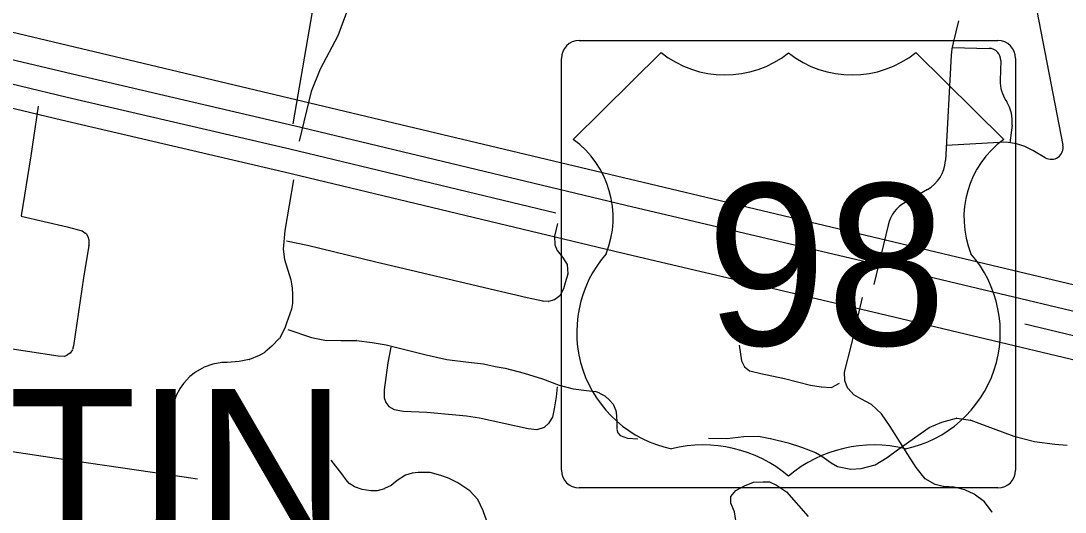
# Model space of a CAD drawing. Extents: x 1219626 to 1426462, y 456797 to 752399.
# Drawn here: x 1363929 to 1368324, y 508531 to 510599 of the extents above; entities that cross this region are included whole.
import ezdxf

# ---------------------------------------------------------------- set-up
doc = ezdxf.new("R2010")
doc.units = 0
for name, color, linetype in [('Cities Incorporated Area', 7, 'Continuous'), ('City Streets', 7, 'Continuous'), ('Lakes and Ponds', 7, 'Continuous'), ('Local Roads Paved', 7, 'Continuous'), ('Other Incorporated Names', 7, 'Continuous'), ('Roadshilelds US Highways', 7, 'Continuous'), ('Uninventoried Roads and Features', 7, 'Continuous'), ('US Route Divided Highway Outline and Fill', 7, 'Continuous'), ('US Routes Highway Center Lines', 7, 'Continuous')]:
    doc.layers.add(name, color=color, linetype=linetype)

msp = doc.modelspace()

# ---------------------------------------------------------------- linework, layer by layer
at = {"layer": 'Cities Incorporated Area'}
msp.add_line((1363783.9, 510578.3), (1369707.5, 509168.6), dxfattribs=at)
at = {"layer": 'City Streets'}
for p, q in [((1364002.4, 510240), (1363970.9, 510031.1)), ((1363970.9, 510031.1), (1363930.5, 509778.3)), ((1365076.6, 509930.1), (1365040.8, 509716.5)), ((1363931.2, 509777.1), (1364124.7, 509731.4)), ((1364124.7, 509731.4), (1364166.2, 509721.3)), ((1364166.3, 509721.2), (1364186.4, 509715.5)), ((1366187.8, 509746.4), (1366175.3, 509692.9)), ((1364186.7, 509715.4), (1364203.3, 509704)), ((1364203.6, 509703.7), (1364211.6, 509691.9)), ((1364211.7, 509691.6), (1364216, 509677.4)), ((1364216, 509677.1), (1364216, 509654.1)), ((1365040.8, 509716.4), (1365033.1, 509638.2)), ((1366175.2, 509692.6), (1366176.7, 509656.6)), ((1364216, 509654), (1364193.3, 509517.7)), ((1365033.1, 509638), (1365038.9, 509594.7)), ((1365135.3, 509653.1), (1365047.3, 509671.5)), ((1365417.2, 509584.4), (1365135.3, 509653.1)), ((1366176.7, 509656.3), (1366186.8, 509632)), ((1365038.9, 509594.5), (1365065, 509509.1)), ((1366186.9, 509631.7), (1366209.5, 509603.8)), ((1366209.6, 509603.7), (1366228.3, 509574)), ((1365928.7, 509464.5), (1365417.2, 509584.4)), ((1366228.4, 509573.5), (1366230.8, 509533.4)), ((1364193.3, 509517.7), (1364151.3, 509231.6)), ((1365065, 509509), (1365068.8, 509492.1)), ((1366230.8, 509533), (1366220.2, 509496)), ((1365068.9, 509492.1), (1365071.3, 509474.2)), ((1365071.3, 509474.2), (1365073.2, 509447.7)), ((1366060.6, 509433.1), (1365928.7, 509464.5)), ((1366212.9, 509470.3), (1366198.1, 509442)), ((1366220.2, 509496), (1366213, 509470.4)), ((1365073.2, 509447.6), (1365072.2, 509410.5)), ((1366126.8, 509419.6), (1366060.7, 509433.1)), ((1366150.4, 509418.1), (1366127, 509419.6)), ((1366175, 509424.8), (1366150.7, 509418.2)), ((1366197.8, 509441.7), (1366175.4, 509425)), ((1367425.9, 509234.9), (1367471.4, 509435.1)), ((1365068.3, 509385.2), (1365047.6, 509325.8)), ((1365072.2, 509410.3), (1365068.4, 509385.3)), ((1365047.6, 509325.8), (1365040.8, 509305.1)), ((1365040.8, 509304.9), (1365017.2, 509261.6)), ((1365053.6, 509299.7), (1365152.7, 509266.3)), ((1365017, 509261.4), (1364985.2, 509229.6)), ((1365152.8, 509266.3), (1365208.2, 509254.7)), ((1365341.3, 509252.8), (1365408, 509245.5)), ((1365408, 509245.5), (1365466.9, 509234.9)), ((1364086.4, 509187.1), (1363875.2, 509219.4)), ((1364136.6, 509200.5), (1364122.3, 509191)), ((1364146.3, 509214.5), (1364136.9, 509200.7)), ((1364151.2, 509231.5), (1364146.5, 509214.8)), ((1364956.1, 509203.4), (1364932.6, 509190.9)), ((1364985.2, 509229.6), (1364956.3, 509203.6)), ((1365467, 509234.9), (1365495.5, 509227.7)), ((1365486.3, 509225.2), (1365474.2, 509159.5)), ((1365495.5, 509227.7), (1365634.7, 509193.3)), ((1365634.7, 509193.3), (1365721.7, 509173.5)), ((1366953.1, 509233.9), (1366961.8, 509168.4)), ((1367396, 509120), (1367425.9, 509234.9)), ((1364111.4, 509186.6), (1364086.6, 509187)), ((1364122.2, 509190.9), (1364111.8, 509186.6)), ((1364736.7, 509153.2), (1364700.5, 509140.7)), ((1364775.3, 509160.4), (1364736.8, 509153.2)), ((1364797.1, 509161.4), (1364775.5, 509160.5)), ((1364848.3, 509164.3), (1364797.2, 509161.4)), ((1364890.9, 509174), (1364848.5, 509164.3)), ((1364932.5, 509190.9), (1364891, 509174)), ((1365474.2, 509159.5), (1365465.5, 509097.1)), ((1365721.8, 509173.5), (1365813.1, 509161.9)), ((1365813.1, 509161.9), (1365876.9, 509154.7)), ((1365877, 509154.6), (1365925.3, 509144)), ((1366961.9, 509168), (1366974.3, 509143.2)), ((1364664.1, 509120.3), (1364640.6, 509102)), ((1364700.4, 509140.6), (1364664.3, 509120.4)), ((1365925.3, 509144), (1365967.8, 509136.8)), ((1365967.9, 509136.8), (1366047.1, 509116.5)), ((1366047.1, 509116.5), (1366124.9, 509092.3)), ((1366974.5, 509142.9), (1366996.4, 509125.8)), ((1366996.8, 509125.6), (1367044, 509114)), ((1367044, 509114), (1367142.6, 509092.8)), ((1367396.9, 509084.3), (1367395.9, 509119.7)), ((1364613.9, 509072.4), (1364600.4, 509053.2)), ((1364640.5, 509101.9), (1364614, 509072.5)), ((1365465.5, 509097.1), (1365457.8, 509045)), ((1366125, 509092.3), (1366195.5, 509064.8)), ((1366195.6, 509064.7), (1366254.5, 509049.8)), ((1367142.6, 509092.8), (1367252.8, 509064.7)), ((1367252.9, 509064.7), (1367298.3, 509058.9)), ((1367341.1, 509056.2), (1367374.7, 509074.4)), ((1367410.4, 509051.4), (1367397, 509083.9)), ((1364581, 509018.2), (1364570.4, 508985.5)), ((1364600.4, 509053.1), (1364581.1, 509018.4)), ((1365457.8, 509044.8), (1365458.3, 509024.1)), ((1365458.3, 509024.1), (1365458.3, 509012.7)), ((1366183.9, 509015.9), (1366188.3, 509058.9)), ((1366254.6, 509049.7), (1366309.6, 509042.5)), ((1366309.6, 509042.5), (1366349.1, 509038.6)), ((1366349.4, 509038.6), (1366364.7, 509032.4)), ((1366364.8, 509032.3), (1366387.3, 509020.8)), ((1366387.6, 509020.6), (1366407.2, 509002.4)), ((1367298.3, 509058.9), (1367340.5, 509056)), ((1367435.5, 509025.2), (1367410.6, 509051.1)), ((1367464.6, 509007.7), (1367435.7, 509025)), ((1364570.4, 508985.4), (1364558.3, 508909.6)), ((1365458.3, 509012.3), (1365466, 508992.3)), ((1365466.1, 508992.1), (1365477.5, 508976)), ((1365477.8, 508975.7), (1365500.7, 508963.3)), ((1366175.7, 508966.1), (1366183.9, 509015.9)), ((1366407.3, 509002.3), (1366422.6, 508985.1)), ((1366422.8, 508984.8), (1366432.9, 508958.9)), ((1367509.9, 508983.6), (1367464.6, 509007.7)), ((1367551.5, 508944.9), (1367510.1, 508983.4)), ((1365501, 508963.2), (1365539.9, 508956.4)), ((1365540, 508956.4), (1365637.6, 508952.1)), ((1365637.7, 508952.1), (1365759.9, 508940.5)), ((1365760, 508940.5), (1365805.4, 508935.6)), ((1365805.4, 508935.6), (1365859.5, 508927.9)), ((1366153.5, 508906.8), (1366168.4, 508930.7)), ((1366168.5, 508931), (1366175.7, 508966.1)), ((1366432.9, 508958.8), (1366436.8, 508937.2)), ((1366436.8, 508937), (1366437.7, 508909.6)), ((1367587.4, 508890.7), (1367551.7, 508944.7)), ((1364558.3, 508909.5), (1364526.9, 508687.2)), ((1365859.6, 508927.9), (1366065, 508883)), ((1366102, 508878.7), (1366133.4, 508888.7)), ((1366133.8, 508888.9), (1366153.4, 508906.5)), ((1366437.7, 508909.5), (1366437.3, 508879.7)), ((1367662.8, 508773.7), (1367587.4, 508890.7)), ((1367618.3, 508793), (1367752.6, 508887.7)), ((1367752.8, 508887.8), (1367805.8, 508910)), ((1367806, 508910), (1367867.6, 508926.4)), ((1367868, 508926.4), (1367926.7, 508917.8)), ((1366065.1, 508882.9), (1366101.5, 508878.6)), ((1366437.3, 508879.4), (1366441.6, 508865.3)), ((1366441.7, 508864.9), (1366451.1, 508853.7)), ((1366451.5, 508853.4), (1366482.6, 508841.9)), ((1366482.8, 508841.8), (1366526.2, 508839)), ((1366823.5, 508842.3), (1366900.8, 508841.4)), ((1366900.9, 508841.4), (1366972.4, 508849.1)), ((1366972.5, 508849.1), (1367033.2, 508850.1)), ((1367033.5, 508850.1), (1367083.6, 508840.4)), ((1368108.6, 508850.1), (1368195.5, 508828.8)), ((1367083.7, 508840.4), (1367159, 508822)), ((1367159.1, 508822), (1367215.1, 508804.6)), ((1367215.2, 508804.6), (1367274, 508782.4)), ((1368195.6, 508828.8), (1368280.6, 508817.2)), ((1368280.7, 508817.2), (1368332.8, 508812.4)), ((1367274.2, 508782.3), (1367300.2, 508766.9)), ((1367300.2, 508766.9), (1367339.8, 508738.9)), ((1367524.7, 508730.3), (1367575.7, 508761.1)), ((1367575.8, 508761.2), (1367618.3, 508793)), ((1367697.6, 508718.6), (1367662.8, 508773.7)), ((1364171.1, 508736), (1364143, 508556.6)), ((1365280.8, 508691.5), (1365235.4, 508749.5)), ((1367339.9, 508738.9), (1367365.8, 508723.5)), ((1367366.1, 508723.4), (1367422.9, 508711.8)), ((1367423.1, 508711.8), (1367466.4, 508714.7)), ((1367466.6, 508714.7), (1367524.4, 508730.1)), ((1367735.2, 508671.3), (1367697.6, 508718.5)), ((1364526.9, 508687.2), (1364475.7, 508341.5)), ((1364550.1, 508688.6), (1364673.4, 508671.7)), ((1365298.2, 508667.4), (1365280.9, 508691.5)), ((1365311.7, 508651), (1365298.3, 508667.3)), ((1365547.6, 508686.6), (1365513, 508664.5)), ((1365575.6, 508695.3), (1365547.8, 508686.7)), ((1365601.8, 508697.3), (1365575.9, 508695.4)), ((1365651, 508697.3), (1365601.9, 508697.3)), ((1365696.6, 508685.7), (1365651.3, 508697.3)), ((1365725.6, 508675.1), (1365696.7, 508685.7)), ((1365768.1, 508653.8), (1365725.7, 508675)), ((1367776.8, 508647.1), (1367735.5, 508671.1)), ((1365333.9, 508637.4), (1365311.9, 508650.8)), ((1365365.8, 508625.8), (1365334.1, 508637.3)), ((1365401.7, 508620.9), (1365366, 508625.7)), ((1365459.7, 508629.6), (1365428.9, 508620)), ((1365487.6, 508643.1), (1365459.8, 508629.7)), ((1365512.9, 508664.4), (1365487.9, 508643.2)), ((1365819.3, 508621), (1365768.2, 508653.8)), ((1367811.6, 508638.3), (1367777, 508647)), ((1367857.1, 508635.4), (1367811.8, 508638.3)), ((1367901.5, 508624.8), (1367857.2, 508635.4)), ((1367941.2, 508606.5), (1367901.7, 508624.7)), ((1365428.6, 508620), (1365401.8, 508620.9)), ((1365852.2, 508584.3), (1365819.5, 508620.8)), ((1365875.5, 508536.9), (1365852.3, 508584.1)), ((1367984.7, 508574.6), (1367941.4, 508606.4)), ((1365890, 508492.4), (1365875.5, 508536.7)), ((1368017.6, 508531.1), (1367984.9, 508574.4))]:
    msp.add_line(p, q, dxfattribs=at)
for points in [[(1365208.4, 509254.7), (1365276, 509253.8), (1365341.2, 509252.8)], [(1367926.9, 508917.7), (1367983.8, 508896.5), (1368108.5, 508850.1)], [(1363893.1, 508785.8), (1364078.7, 508758.2), (1364550.1, 508688.6)], [(1364143, 508556.6), (1364100, 508268), (1364063.3, 508021.4)]]:
    msp.add_lwpolyline(points, dxfattribs=at)
for centre, start, end in [((1363970, 510031.3), 350.9097, 351.4433), ((1363931.5, 509778.1), 170.9097, 256.7039), ((1364124.4, 509730.4), 76.2777, 76.7039), ((1364166, 509720.3), 74.0546, 76.2777), ((1364186.1, 509714.5), 55.561, 74.0546), ((1364202.8, 509703.1), 34.2157, 55.561), ((1364210.8, 509691.3), 16.6992, 34.2157), ((1364215, 509677.1), 0, 16.6992), ((1365041.8, 509716.3), 170.4956, 174.3595), ((1366176.2, 509692.6), 166.817, 182.2906), ((1364215, 509654.1), 350.5377, 0), ((1365034.1, 509638.1), 174.3595, 187.5946), ((1365135.1, 509652.1), 76.3111, 78.2066), ((1366177.7, 509656.7), 182.2906, 202.3801), ((1366187.7, 509632.3), 202.3801, 219.0194), ((1365039.9, 509594.8), 187.5946, 196.9661), ((1366208.7, 509603.2), 32.1712, 39.0194), ((1365417.4, 509585.4), 256.3111, 256.8078), ((1366227.4, 509573.5), 3.4064, 32.1712), ((1364194.3, 509517.6), 170.5377, 171.6397), ((1365064, 509508.8), 12.875, 16.9661), ((1366229.8, 509533.3), 344.0546, 3.4064), ((1365067.9, 509491.9), 7.6961, 12.875), ((1365070.3, 509474.1), 4.1596, 7.6961), ((1365928.4, 509463.6), 76.6075, 76.8078), ((1366212, 509470.7), 332.2815, 344.1975), ((1366221.2, 509495.7), 164.0546, 164.1975), ((1365072.2, 509447.6), 358.5121, 4.1596), ((1366060.9, 509434.1), 256.6075, 258.449), ((1366127, 509420.6), 258.449, 266.4965), ((1366150.5, 509419.1), 266.4965, 285.3501), ((1366174.8, 509425.8), 285.3501, 306.6743), ((1366197.2, 509442.5), 306.6743, 332.2815), ((1365067.4, 509385.5), 340.7307, 351.2538), ((1365071.2, 509410.5), 351.2538, 358.5121), ((1365048.5, 509325.5), 160.7307, 161.9657), ((1365039.9, 509305.4), 331.4342, 341.9657), ((1365016.3, 509262.1), 315, 331.4342), ((1365153, 509267.3), 251.3975, 258.2118), ((1365208.4, 509255.7), 258.2118, 269.1815), ((1365341.2, 509251.8), 83.7966, 89.1512), ((1365407.9, 509244.5), 79.7778, 83.7966), ((1364136, 509201.3), 303.6901, 325.4077), ((1364145.5, 509215), 325.4077, 344.0546), ((1364150.3, 509231.7), 344.0546, 351.6397), ((1364955.6, 509204.3), 297.951, 311.9872), ((1364984.5, 509230.3), 311.9872, 315), ((1365466.8, 509233.9), 75.7355, 79.7778), ((1365495.7, 509228.6), 255.7355, 256.1512), ((1365635, 509194.3), 256.1512, 257.1682), ((1367424.9, 509235.1), 345.3987, 347.2077), ((1364086.6, 509188), 261.2834, 268.8983), ((1364111.4, 509187.6), 268.8983, 292.249), ((1364121.8, 509191.8), 292.249, 303.6901), ((1364737, 509152.2), 100.6197, 109.1197), ((1364775.5, 509159.5), 92.5448, 100.6197), ((1364797.1, 509162.4), 272.5448, 273.2397), ((1364848.3, 509165.3), 273.2397, 282.8043), ((1364890.6, 509174.9), 282.8043, 292.1452), ((1364932.1, 509191.8), 292.1452, 297.951), ((1365475.2, 509159.3), 169.584, 172.0565), ((1365721.9, 509174.5), 257.1682, 262.7631), ((1365813.2, 509162.9), 262.7631, 263.5169), ((1365876.8, 509153.7), 77.5926, 83.5169), ((1366962.8, 509168.5), 187.5394, 206.5651), ((1364664.8, 509119.5), 119.2488, 127.7939), ((1364700.9, 509139.7), 109.1197, 119.2488), ((1365925.5, 509145), 257.5926, 260.3266), ((1365967.6, 509135.8), 75.6354, 80.3266), ((1366046.8, 509115.5), 72.7473, 75.6354), ((1366975.2, 509143.7), 206.5651, 231.953), ((1366997.1, 509126.6), 231.953, 256.2392), ((1367044.2, 509115), 256.2392, 257.8285), ((1367396.9, 509119.7), 165.3987, 181.5482), ((1364614.7, 509071.8), 137.9609, 145.008), ((1364641.2, 509101.2), 127.7939, 137.9609), ((1365464.5, 509097.3), 351.573, 352.0565), ((1366124.6, 509091.3), 68.6738, 72.7473), ((1366195.8, 509065.7), 248.6738, 255.743), ((1367142.4, 509091.8), 75.7275, 77.8285), ((1367253, 509065.7), 255.7275, 262.725), ((1367397.9, 509084.3), 181.5482, 202.3801), ((1364582, 509017.9), 150.9454, 162.0721), ((1364601.2, 509052.6), 145.008, 150.9454), ((1365458.8, 509044.8), 171.573, 181.3322), ((1365457.3, 509024.1), 0, 1.3322), ((1366254.7, 509050.7), 255.743, 262.5041), ((1366309.7, 509043.5), 262.5041, 264.4278), ((1366349, 509037.6), 67.8906, 84.4278), ((1366364.3, 509031.4), 62.9494, 67.8906), ((1366386.9, 509019.9), 47.1747, 62.9494), ((1367298.4, 509059.9), 262.725, 266.0995), ((1367340.6, 509057), 266.0995, 298.4956), ((1367411.3, 509051.7), 202.3801, 223.9191), ((1367436.2, 509025.9), 223.9191, 239.0362), ((1364571.4, 508985.2), 162.0721, 170.9524), ((1365459.3, 509012.7), 180, 200.8545), ((1365466.9, 508992.7), 200.8545, 215.2176), ((1365478.3, 508976.5), 215.2176, 241.5571), ((1366182.9, 509016), 350.6279, 354.2257), ((1366406.6, 509001.7), 41.6335, 47.1747), ((1366421.9, 508984.4), 21.2505, 41.6335), ((1367465.1, 509008.6), 239.0362, 241.9908), ((1367509.4, 508982.7), 47.07, 61.9908), ((1365501.1, 508964.2), 241.5571, 260.1939), ((1365540.1, 508957.4), 260.1939, 267.4489), ((1365637.6, 508951.1), 84.581, 87.4489), ((1365759.8, 508939.5), 83.9275, 84.581), ((1365805.3, 508934.7), 81.8699, 83.9275), ((1366167.5, 508931.2), 328.2011, 348.3885), ((1366174.7, 508966.3), 348.3885, 350.6279), ((1366431.9, 508958.6), 10.0806, 21.2505), ((1366435.8, 508937), 2.0096, 10.0806), ((1367550.8, 508944.2), 33.4533, 47.07), ((1364559.3, 508909.4), 170.9524, 171.9571), ((1365859.4, 508926.9), 77.6569, 81.8699), ((1366133.1, 508889.6), 287.6501, 312.0643), ((1366152.7, 508907.3), 312.0643, 328.2011), ((1366436.7, 508909.5), 359.076, 2.0096), ((1367586.5, 508890.1), 32.807, 33.4533), ((1367753.2, 508886.9), 112.6938, 125.1852), ((1367806.2, 508909.1), 104.8757, 112.6938), ((1367867.8, 508925.4), 81.6071, 104.8757), ((1367926.5, 508916.8), 69.5505, 81.6071), ((1366065.2, 508883.9), 257.6569, 263.2464), ((1366101.6, 508879.6), 263.2464, 287.6501), ((1366438.3, 508879.7), 179.076, 196.6992), ((1366442.5, 508865.5), 196.6992, 219.8056), ((1366451.9, 508854.3), 219.8056, 249.7343), ((1366482.9, 508842.8), 249.7343, 266.1859), ((1366900.8, 508842.4), 269.2838, 276.1702), ((1366972.5, 508848.1), 90.9094, 96.1702), ((1367033.3, 508849.1), 79.1145, 90.9094), ((1368108.8, 508851), 249.5901, 256.2637), ((1367083.4, 508839.4), 76.31, 79.1145), ((1367158.8, 508821.1), 72.7585, 76.31), ((1367214.8, 508803.7), 69.3411, 72.7585), ((1368195.8, 508829.8), 256.2637, 262.2348), ((1368280.8, 508818.2), 262.2348, 264.7099), ((1367273.7, 508781.5), 59.3493, 69.3411), ((1367299.7, 508766.1), 54.7276, 59.3493), ((1367575.2, 508762), 301.1225, 306.8699), ((1367618.9, 508792.2), 125.1852, 126.8699), ((1367662, 508773.2), 32.2756, 32.807), ((1367340.4, 508739.7), 234.7276, 239.3493), ((1367366.3, 508724.4), 239.3493, 258.5034), ((1367423.1, 508712.8), 258.5034, 273.8141), ((1367466.4, 508715.7), 273.8141, 284.9314), ((1367524.1, 508731.1), 284.9314, 301.1225), ((1367698.4, 508719.2), 212.2756, 218.5169), ((1364525.9, 508687.3), 351.5672, 351.9571), ((1364550.3, 508689.6), 261.5986, 262.1847), ((1365280, 508690.9), 35.7539, 38.0728), ((1365299, 508667.9), 215.7539, 219.4725), ((1365548.1, 508685.8), 107.2415, 122.5741), ((1365575.9, 508694.4), 94.2364, 107.2415), ((1365601.9, 508696.3), 90, 94.2364), ((1365651, 508696.3), 75.6773, 90), ((1365696.3, 508684.7), 69.8637, 75.6773), ((1365725.2, 508674.1), 63.4349, 69.8637), ((1367736, 508672), 218.5169, 239.8265), ((1365312.5, 508651.7), 219.4725, 238.6713), ((1365334.5, 508638.3), 238.6713, 250.0169), ((1365366.2, 508626.7), 250.0169, 262.3039), ((1365459.4, 508630.6), 287.354, 295.7693), ((1365487.2, 508644), 295.7693, 310.2364), ((1365513.5, 508663.6), 122.5741, 130.2364), ((1365767.7, 508652.9), 57.3194, 63.4349), ((1367777.3, 508648), 239.8265, 255.9638), ((1367811.9, 508639.3), 255.9638, 266.3478), ((1367857, 508634.4), 76.5514, 86.3478), ((1367901.3, 508623.8), 65.1363, 76.5514), ((1365401.8, 508621.9), 262.3039, 267.9546), ((1365428.6, 508621), 267.9546, 287.354), ((1365818.8, 508620.2), 41.8202, 57.3194), ((1365851.4, 508583.6), 26.0954, 41.8202), ((1367940.8, 508605.6), 53.7462, 65.1363), ((1364144, 508556.5), 171.1146, 171.5209), ((1365874.6, 508536.4), 18.0605, 26.0954), ((1367984.1, 508573.8), 37.0731, 53.7462), ((1368016.8, 508530.5), 21.8014, 37.0731)]:
    msp.add_arc(centre, 1, start, end, dxfattribs=at)
at = {"layer": 'Lakes and Ponds'}
for p, q in [((1366917.3, 508596.3), (1366938.6, 508621.6)), ((1366938.6, 508621.6), (1366975.5, 508641)), ((1366975.5, 508641), (1367012.3, 508656.5)), ((1367012.3, 508656.5), (1367053.1, 508658.4)), ((1367053.1, 508658.4), (1367080.3, 508658.4)), ((1367080.3, 508658.4), (1367109.4, 508644.9)), ((1367109.4, 508644.9), (1367152.1, 508615.8)), ((1366917.3, 508569.2), (1366917.3, 508596.3)), ((1367152.1, 508615.8), (1367243.3, 508512.9)), ((1366932.8, 508532.3), (1366917.3, 508569.2)), ((1366942.5, 508468.3), (1366932.8, 508532.3))]:
    msp.add_line(p, q, dxfattribs=at)
at = {"layer": 'Local Roads Paved'}
for p, q in [((1367875.2, 510599), (1367853.2, 510507.2)), ((1368205.4, 510640.8), (1368314.9, 510075.6)), ((1367849, 510486.6), (1368004.3, 510483.3)), ((1367845.4, 510454.2), (1367820.2, 510010.6)), ((1368053.2, 510432.2), (1368051.4, 510347.6)), ((1368074.8, 510263.8), (1368078.4, 510258.2)), ((1368100.8, 510159.7), (1368091.9, 510085.9)), ((1368047.6, 510087.3), (1367823.9, 510074.3)), ((1368240.6, 510022.9), (1368188, 510053.6)), ((1367744.9, 509888.9), (1367650.5, 509834.9)), ((1367579, 509739.4), (1367519.4, 509488.9))]:
    msp.add_line(p, q, dxfattribs=at)
msp.add_lwpolyline([(1365300, 510634.5), (1365263.3, 510536.6), (1365188.6, 510395.9), (1365150.7, 510301.8), (1365100.6, 510092.6)], dxfattribs=at)
for centre, radius, start, end in [((1368144.9, 510437.2), 300, 166.5107, 176.7497), ((1368003.2, 510433.3), 50, 358.7713, 88.7713), ((1368201.4, 510344.3), 150, 178.7713, 212.4583), ((1367951.9, 510177.7), 150, 353.1386, 32.4583), ((1368062, 509837.7), 250, 59.7312, 93.3065), ((1368265.9, 510066.1), 50, 239.7312, 10.9626), ((1367670.5, 510019.2), 150, 299.7572, 356.7497), ((1367724.9, 509704.7), 150, 119.7572, 166.6142)]:
    msp.add_arc(centre, radius, start, end, dxfattribs=at)
at = {"layer": 'Roadshilelds US Highways'}
for p, q in [((1366279.5, 510516), (1368041, 510516)), ((1366204.5, 508707.7), (1366204.5, 510441)), ((1366624.1, 510466), (1366254.5, 510100)), ((1366624.1, 510466), (1366624.1, 510466)), ((1367160.1, 510464.4), (1367160.3, 510464.4)), ((1368066, 510100), (1367696.4, 510466)), ((1368116, 510441), (1368116, 508707.7)), ((1368041, 508632.7), (1366279.5, 508632.7))]:
    msp.add_line(p, q, dxfattribs=at)
for centre, radius, start, end in [((1366279.5, 510441), 75, 90, 180), ((1368041, 510441), 75, 0, 90), ((1366893.2, 510801.9), 430.4, 231.2915, 308.3626), ((1367427.2, 510801.9), 430.4, 231.6374, 308.7085), ((1366013.1, 509769.9), 408.9, 338.3056, 53.8199), ((1368307.3, 509769.9), 408.9, 126.1801, 201.6944), ((1366770.1, 509288.5), 501.3, 138.7831, 258.2378), ((1367550.3, 509288.5), 501.3, 281.7622, 41.2169), ((1366800.8, 508255.7), 558.1, 49.9101, 103.7765), ((1367519.6, 508255.7), 558.1, 76.2235, 130.0899), ((1366279.5, 508707.7), 75, 180, 270), ((1368041, 508707.7), 75, 270, 0)]:
    msp.add_arc(centre, radius, start, end, dxfattribs=at)
at = {"layer": 'Uninventoried Roads and Features'}
msp.add_lwpolyline([(1365075.1, 510165.3), (1365171.4, 510720.1)], dxfattribs=at)
at = {"layer": 'US Route Divided Highway Outline and Fill'}
for points in [[(1360223.6, 510160.2), (1361673.6, 510416.7), (1362201, 510511.5), (1362406.5, 510542.5), (1362519.8, 510554.9), (1362776.2, 510569.4), (1362954.1, 510566.1), (1363132.8, 510558.4), (1363287, 510547.2), (1363488.7, 510521.4), (1363748.3, 510470.4), (1364146.7, 510375.4), (1365083.8, 510156.9), (1366504.5, 509815.6), (1367561, 509567.8), (1368868.1, 509255.9), (1369806.3, 509045.3), (1370038.3, 508994.6), (1370277.6, 508949.7), (1370488.9, 508921.9), (1370680.3, 508901.6), (1370884.8, 508887.8)], [(1370875.9, 508687.9), (1370663, 508702.3), (1370465.3, 508723.3), (1370246.1, 508752.1), (1369998.5, 508798.5), (1369763.1, 508850), (1368823, 509061.1), (1367514.9, 509373.2), (1366458.3, 509621), (1365037.7, 509962.3), (1364100.8, 510180.8), (1363705.8, 510274.9), (1363456.7, 510323.9), (1363267.1, 510348.1), (1363121.3, 510358.7), (1362947.8, 510366.2), (1362780, 510369.3), (1362536.4, 510355.6), (1362432.3, 510344.1), (1362233.5, 510314.2), (1361708.7, 510219.9), (1360258.7, 509963.3)]]:
    msp.add_lwpolyline(points, dxfattribs=at)
at = {"layer": 'US Routes Highway Center Lines'}
for points in [[(1360241.2, 510061.8), (1361691.2, 510318.3), (1362217.3, 510412.9), (1362419.4, 510443.3), (1362528.1, 510455.3), (1362778.1, 510469.4), (1362951, 510466.1), (1363127, 510458.5), (1363277, 510447.7), (1363472.7, 510422.6), (1363727, 510372.6), (1364123.8, 510278.1), (1365060.7, 510059.6), (1366181.3, 509790.4)], [(1368155.3, 509323.2), (1368845.6, 509158.5), (1369784.7, 508947.6), (1370018.4, 508896.6), (1370261.9, 508850.9), (1370477.1, 508822.6), (1370671.7, 508802), (1370880.4, 508787.9), (1371226, 508780.2), (1372386.9, 508729.2), (1372924.9, 508712.5)]]:
    msp.add_lwpolyline(points, dxfattribs=at)

# ---------------------------------------------------------------- texts
at = {"layer": 'Other Incorporated Names'}
msp.add_text('DESTIN', height=660, rotation=359.9997, dxfattribs=at).set_placement((1362062.8, 508388.9))
at = {"layer": 'Roadshilelds US Highways'}
msp.add_text('98', height=680, dxfattribs=at).set_placement((1366813.9, 509233.5))

doc.saveas('drawing.dxf')
